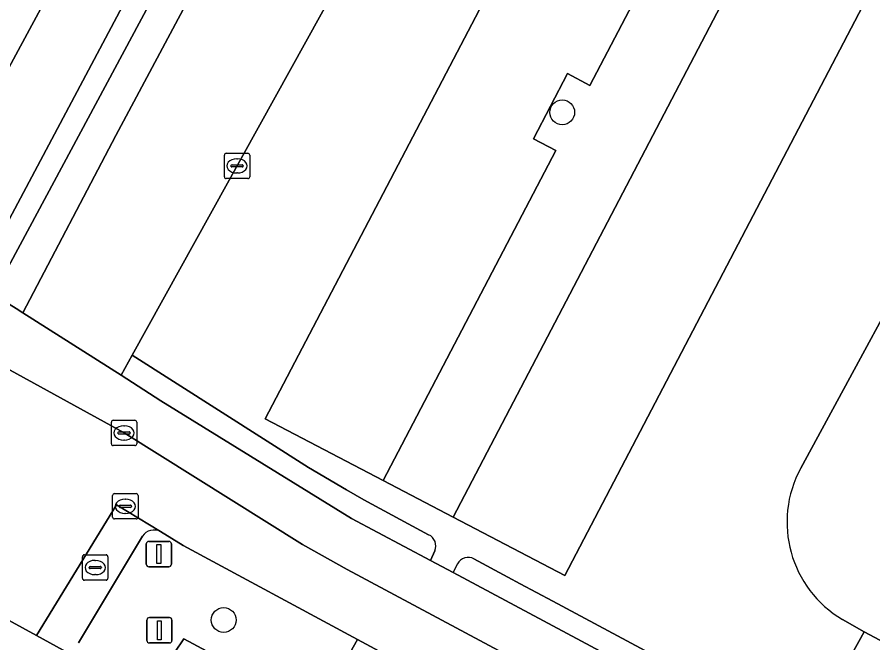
# Model space of a CAD drawing. Extents: x 159489 to 160304, y 383825 to 384531.
# Drawn here: x 159816.26 to 159850, y 383997.86 to 384022.53 of the extents above; entities that cross this region are included whole.
import ezdxf

# ---------------------------------------------------------------- set-up
doc = ezdxf.new("R2010")
doc.units = 0
for name, color, linetype in [('IMGEO_Berm_groen', 7, 'Continuous'), ('IMGEO_Boom', 7, 'Continuous'), ('IMGEO_Fietspad_gesloten', 7, 'Continuous'), ('IMGEO_Groenvoorziening', 7, 'Continuous'), ('IMGEO_Haag', 7, 'Continuous'), ('IMGEO_Kolk', 7, 'Continuous'), ('IMGEO_OVBaan_gesloten', 7, 'Continuous'), ('IMGEO_Parkeervlak_open', 7, 'Continuous'), ('IMGEO_Rijbaan_lokaal_gesloten', 7, 'Continuous'), ('IMGEO_Rijbaan_lokaal_open', 7, 'Continuous'), ('IMGEO_Rioolput', 7, 'Continuous'), ('IMGEO_Verkeersbordpaal', 7, 'Continuous'), ('IMGEO_Voetpad_open', 7, 'Continuous')]:
    doc.layers.add(name, color=color, linetype=linetype)

msp = doc.modelspace()

# ---------------------------------------------------------------- linework, layer by layer
at = {"layer": 'IMGEO_Berm_groen'}
msp.add_lwpolyline([(159831.482, 384043.804), (159830.144, 384044.526), (159833.045, 384050.053), (159834.573, 384049.218), (159855.048, 384087.89), (159852.694, 384089.13), (159852.642, 384089.035), (159831.002, 384048.525), (159825.117, 384037.509), (159822.613, 384032.7), (159821.217, 384030.334), (159812.088, 384013.422), (159814.096, 384012.326), (159814.597, 384012.024)], close=True, dxfattribs=at)
for points in [[(159822.806, 384001.705), (159821.912, 384002.251)], [(159821.197, 384002.069), (159818.685, 383997.86)], [(159822.471, 383997.491), (159822.833, 383998.026), (159828.108, 383995.204), (159829.683, 383997.995), (159822.806, 384001.705)]]:
    msp.add_lwpolyline(points, dxfattribs=at)
msp.add_arc((159821.656, 384001.762), 0.552, 62.3706, 146.1916, dxfattribs=at)
at = {"layer": 'IMGEO_Boom'}
for centre in [(159837.749, 384018.776), (159824.405, 383998.764)]:
    msp.add_circle(centre, 0.489, dxfattribs=at)
at = {"layer": 'IMGEO_Fietspad_gesloten'}
for points in [[(159914.789, 383954.987), (159829.267, 384000.762), (159827.511, 384001.747), (159820.478, 384006.14), (159815.453, 384008.909), (159814.236, 384009.579), (159812.526, 384010.519), (159810.974, 384011.376), (159809.37, 384007.908)], [(159813.988, 383999.816), (159817.026, 383998.148), (159820.176, 384003.31), (159821.912, 384002.251), (159822.806, 384001.705), (159829.683, 383997.995), (159830.705, 383997.444), (159840.185, 383992.33), (159841.218, 383991.773), (159850.571, 383986.729), (159851.529, 383986.212), (159861.157, 383981.018), (159862.126, 383980.496), (159871.712, 383975.325), (159872.663, 383974.812), (159882.211, 383969.662), (159883.198, 383969.129), (159903.154, 383958.333), (159905.121, 383957.34), (159903.021, 383953.284)]]:
    msp.add_lwpolyline(points, dxfattribs=at)
at = {"layer": 'IMGEO_Groenvoorziening'}
msp.add_lwpolyline([(159832.362, 384043.33), (159831.482, 384043.804), (159814.597, 384012.024), (159815.316, 384011.59)], close=True, dxfattribs=at)
for points in [[(159838.114, 384029.773), (159842.766, 384027.339), (159838.842, 384019.84), (159837.956, 384020.304), (159836.612, 384017.734), (159837.498, 384017.271), (159830.692, 384004.263), (159833.446, 384002.823), (159845.185, 384025.259), (159849.589, 384022.955)], [(159832.481, 384002.124), (159829.923, 384003.496), (159829.246, 384003.895), (159827.743, 384004.781), (159820.795, 384009.203), (159820.356, 384008.411), (159821.93, 384007.409), (159829.447, 384002.76), (159832.553, 384001.116), (159832.726, 384001.494)], [(159836.092, 384000.196), (159835.61, 384000.454), (159834.265, 384001.174)], [(159833.623, 384000.986), (159833.449, 384000.644), (159914.348, 383957.355), (159917.967, 383963.931), (159926.977, 383980.784), (159923.758, 383982.469), (159924.418, 383983.659), (159923.163, 383984.322), (159922.762, 383983.587), (159923.422, 383983.268), (159922.699, 383982), (159926.104, 383980.377), (159914.162, 383958.38), (159910.232, 383960.503), (159906.502, 383962.5), (159847.363, 383994.162), (159843.388, 383996.29), (159837.377, 383999.508), (159836.092, 384000.196)]]:
    msp.add_lwpolyline(points, dxfattribs=at)
for centre, radius, start, end in [((159832.292, 384001.688), 0.475, 335.9478, 66.5532), ((159834.035, 384000.769), 0.465, 60.3852, 152.2585)]:
    msp.add_arc(centre, radius, start, end, dxfattribs=at)
at = {"layer": 'IMGEO_Haag'}
msp.add_lwpolyline([(159832.362, 384043.33), (159831.482, 384043.804), (159814.597, 384012.024), (159815.316, 384011.59)], close=True, dxfattribs=at)
for points in [[(159838.114, 384029.773), (159842.766, 384027.339), (159838.842, 384019.84), (159837.956, 384020.304), (159836.612, 384017.734), (159837.498, 384017.271), (159830.692, 384004.263), (159833.446, 384002.823), (159845.185, 384025.259), (159849.589, 384022.955)], [(159832.481, 384002.124), (159829.923, 384003.496), (159829.246, 384003.895), (159827.743, 384004.781), (159820.795, 384009.203), (159820.356, 384008.411), (159821.93, 384007.409), (159829.447, 384002.76), (159832.553, 384001.116), (159832.726, 384001.494)]]:
    msp.add_lwpolyline(points, dxfattribs=at)
msp.add_arc((159832.292, 384001.688), 0.475, 335.9478, 66.5532, dxfattribs=at)
at = {"layer": 'IMGEO_Kolk'}
for p, q in [((159824.431, 384016.24), (159824.431, 384017.092)), ((159824.506, 384017.166), (159825.358, 384017.166)), ((159825.432, 384017.092), (159825.432, 384016.24)), ((159824.69, 384016.66), (159824.69, 384016.672)), ((159824.733, 384016.709), (159825.131, 384016.709)), ((159824.919, 384016.946), (159824.944, 384016.946)), ((159825.174, 384016.672), (159825.174, 384016.66)), ((159825.128, 384016.623), (159824.73, 384016.623)), ((159824.942, 384016.386), (159824.917, 384016.386)), ((159825.358, 384016.166), (159824.506, 384016.166)), ((159819.977, 384005.714), (159819.977, 384006.566)), ((159820.052, 384006.64), (159820.904, 384006.64)), ((159820.978, 384006.566), (159820.978, 384005.714)), ((159820.465, 384006.42), (159820.49, 384006.42)), ((159820.236, 384006.134), (159820.236, 384006.146)), ((159820.674, 384006.097), (159820.276, 384006.097)), ((159820.279, 384006.183), (159820.677, 384006.183)), ((159820.72, 384006.146), (159820.72, 384006.134)), ((159820.904, 384005.64), (159820.052, 384005.64)), ((159820.488, 384005.86), (159820.463, 384005.86))]:
    msp.add_line(p, q, dxfattribs=at)
for points in [[(159824.431, 384016.24), (159824.431, 384017.092)], [(159824.506, 384017.166), (159825.358, 384017.166)], [(159825.432, 384017.092), (159825.432, 384016.24)], [(159825.358, 384016.166), (159824.506, 384016.166)], [(159819.977, 384005.714), (159819.977, 384006.566)], [(159820.052, 384006.64), (159820.904, 384006.64)], [(159820.978, 384006.566), (159820.978, 384005.714)], [(159820.904, 384005.64), (159820.052, 384005.64)]]:
    msp.add_lwpolyline(points, dxfattribs=at)
for centre, radius, start, end in [((159824.508, 384017.09), 0.0765, 91.552, 178.448), ((159824.508, 384017.09), 0.0765, 91.552, 178.448), ((159825.356, 384017.09), 0.0765, 1.552, 88.448), ((159825.356, 384017.09), 0.0765, 1.552, 88.448), ((159824.73, 384016.669), 0.0403, 85.8775, 175.7526), ((159825.135, 384016.671), 0.0386, 1.7309, 96.639), ((159824.727, 384016.659), 0.0366, 178.938, 274.7102), ((159825.131, 384016.666), 0.043, 264.8664, 352.4533), ((159824.508, 384016.242), 0.0765, 181.552, 268.448), ((159824.508, 384016.242), 0.0765, 181.552, 268.448), ((159825.356, 384016.242), 0.0765, 271.552, 358.448), ((159825.356, 384016.242), 0.0765, 271.552, 358.448), ((159820.054, 384006.564), 0.0765, 91.552, 178.448), ((159820.054, 384006.564), 0.0765, 91.552, 178.448), ((159820.902, 384006.564), 0.0765, 1.552, 88.448), ((159820.902, 384006.564), 0.0765, 1.552, 88.448), ((159820.276, 384006.143), 0.0403, 85.8775, 175.7526), ((159820.273, 384006.133), 0.0366, 178.938, 274.7102), ((159820.677, 384006.14), 0.043, 264.8664, 352.4533), ((159820.681, 384006.145), 0.0386, 1.7309, 96.639), ((159820.054, 384005.716), 0.0765, 181.552, 268.448), ((159820.054, 384005.716), 0.0765, 181.552, 268.448), ((159820.902, 384005.716), 0.0765, 271.552, 358.448), ((159820.902, 384005.716), 0.0765, 271.552, 358.448)]:
    msp.add_arc(centre, radius, start, end, dxfattribs=at)
for centre, major_axis, ratio, start_param, end_param in [((159824.918, 384016.666), (-0.387, 0.002), 0.722429, 4.712389, 7.853982), ((159824.943, 384016.666), (-0.39, 0.002), 0.717154, 1.570796, 4.712389), ((159820.464, 384006.14), (-0.387, 0.002), 0.722429, 4.712389, 7.853982), ((159820.489, 384006.14), (-0.39, 0.002), 0.717154, 1.570796, 4.712389)]:
    msp.add_ellipse(centre, major_axis=major_axis, ratio=ratio, start_param=start_param, end_param=end_param, dxfattribs=at)
at = {"layer": 'IMGEO_OVBaan_gesloten'}
msp.add_lwpolyline([(159821.217, 384030.334), (159822.613, 384032.7), (159825.117, 384037.509), (159819.297, 384040.613), (159815.461, 384033.388), (159806.279, 384016.403), (159805.225, 384014.454), (159804.049, 384012.761), (159802.971, 384011.597), (159809.37, 384007.908), (159810.974, 384011.376), (159812.088, 384013.422)], close=True, dxfattribs=at)
at = {"layer": 'IMGEO_Parkeervlak_open'}
for points in [[(159860.731, 384081.261), (159856.005, 384083.747), (159853.831, 384079.76), (159853.355, 384080.02), (159820.158, 384017.866), (159816.486, 384010.875), (159820.356, 384008.411), (159820.795, 384009.203)], [(159826.04, 384006.697), (159830.692, 384004.263), (159837.498, 384017.271), (159836.612, 384017.734), (159837.956, 384020.304), (159838.842, 384019.84), (159842.766, 384027.339), (159838.114, 384029.773)], [(159837.85, 384000.518), (159849.589, 384022.955), (159845.185, 384025.259), (159833.446, 384002.823)]]:
    msp.add_lwpolyline(points, close=True, dxfattribs=at)
at = {"layer": 'IMGEO_Rijbaan_lokaal_gesloten'}
msp.add_lwpolyline([(159894.038, 383956.983), (159888.304, 383959.967), (159818.858, 383997.143), (159817.026, 383998.148), (159813.988, 383999.816), (159807.388, 384003.387), (159806.748, 384003.729), (159805.35, 384001.759), (159804.829, 384001.025), (159805.338, 384000.752), (159812.369, 383997.007), (159815.473, 383995.315), (159817.15, 383994.385), (159829.147, 383987.972), (159829.21, 383987.938), (159831.517, 383986.727)], dxfattribs=at)
at = {"layer": 'IMGEO_Rijbaan_lokaal_open'}
for points in [[(159924.166, 383992.613), (159924.407, 383993.048), (159924.848, 383992.806), (159949.785, 384039.937), (159950.655, 384041.723), (159930.832, 384049.607), (159906.699, 384059.247), (159896.701, 384064.643), (159897.125, 384065.394), (159895.181, 384066.435), (159894.767, 384065.643), (159861.826, 384083.349), (159860.731, 384081.261), (159820.795, 384009.203), (159827.743, 384004.781), (159829.246, 384003.895), (159829.923, 384003.496), (159832.481, 384002.124)], [(159849.589, 384022.955), (159837.85, 384000.518), (159833.446, 384002.823), (159830.692, 384004.263), (159826.04, 384006.697), (159838.114, 384029.773)], [(159847.152, 384004.753), (159852.866, 384015.29)], [(159861.206, 383992.151), (159849.659, 383998.303), (159847.363, 383994.162), (159906.502, 383962.5), (159910.232, 383960.503), (159914.616, 383968.515), (159917.813, 383973.681), (159920.243, 383978.197), (159919.935, 383978.4), (159875.621, 384002.213), (159875.904, 384002.74)], [(159832.726, 384001.494), (159832.553, 384001.116), (159833.449, 384000.644), (159833.623, 384000.986)], [(159834.265, 384001.174), (159835.61, 384000.454), (159836.092, 384000.196), (159837.377, 383999.508), (159843.388, 383996.29), (159847.363, 383994.162), (159849.659, 383998.303), (159848.803, 383998.781)]]:
    msp.add_lwpolyline(points, dxfattribs=at)
for centre, radius, start, end in [((159851.073, 384002.623), 4.462, 151.4865, 239.4211), ((159832.292, 384001.688), 0.475, 335.9478, 66.5532), ((159834.035, 384000.769), 0.465, 60.3852, 152.2585)]:
    msp.add_arc(centre, radius, start, end, dxfattribs=at)
at = {"layer": 'IMGEO_Rioolput'}
for p, q in [((159820.025, 384002.822), (159820.025, 384003.674)), ((159820.1, 384003.748), (159820.952, 384003.748)), ((159820.513, 384003.528), (159820.538, 384003.528)), ((159821.026, 384003.674), (159821.026, 384002.822)), ((159820.284, 384003.242), (159820.284, 384003.254)), ((159820.722, 384003.205), (159820.324, 384003.205)), ((159820.327, 384003.291), (159820.725, 384003.291)), ((159820.768, 384003.254), (159820.768, 384003.242)), ((159820.536, 384002.968), (159820.511, 384002.968)), ((159820.952, 384002.748), (159820.1, 384002.748)), ((159818.837, 384000.408), (159818.837, 384001.26)), ((159818.912, 384001.334), (159819.764, 384001.334)), ((159819.838, 384001.26), (159819.838, 384000.408)), ((159819.096, 384000.828), (159819.096, 384000.84)), ((159819.139, 384000.877), (159819.537, 384000.877)), ((159819.325, 384001.114), (159819.35, 384001.114)), ((159819.58, 384000.84), (159819.58, 384000.828)), ((159819.534, 384000.791), (159819.136, 384000.791)), ((159819.348, 384000.554), (159819.323, 384000.554)), ((159819.764, 384000.334), (159818.912, 384000.334))]:
    msp.add_line(p, q, dxfattribs=at)
for points in [[(159820.025, 384002.822), (159820.025, 384003.674)], [(159820.1, 384003.748), (159820.952, 384003.748)], [(159821.026, 384003.674), (159821.026, 384002.822)], [(159820.952, 384002.748), (159820.1, 384002.748)], [(159818.837, 384000.408), (159818.837, 384001.26)], [(159818.912, 384001.334), (159819.764, 384001.334)], [(159819.838, 384001.26), (159819.838, 384000.408)], [(159819.764, 384000.334), (159818.912, 384000.334)]]:
    msp.add_lwpolyline(points, dxfattribs=at)
for centre, radius, start, end in [((159820.102, 384003.672), 0.0765, 91.552, 178.448), ((159820.102, 384003.672), 0.0765, 91.552, 178.448), ((159820.95, 384003.672), 0.0765, 1.552, 88.448), ((159820.95, 384003.672), 0.0765, 1.552, 88.448), ((159820.324, 384003.251), 0.0403, 85.8775, 175.7526), ((159820.321, 384003.241), 0.0366, 178.938, 274.7102), ((159820.725, 384003.248), 0.043, 264.8664, 352.4533), ((159820.729, 384003.253), 0.0386, 1.7309, 96.639), ((159820.102, 384002.824), 0.0765, 181.552, 268.448), ((159820.102, 384002.824), 0.0765, 181.552, 268.448), ((159820.95, 384002.824), 0.0765, 271.552, 358.448), ((159820.95, 384002.824), 0.0765, 271.552, 358.448), ((159818.914, 384001.258), 0.0765, 91.552, 178.448), ((159818.914, 384001.258), 0.0765, 91.552, 178.448), ((159819.762, 384001.258), 0.0765, 1.552, 88.448), ((159819.762, 384001.258), 0.0765, 1.552, 88.448), ((159819.136, 384000.837), 0.0403, 85.8775, 175.7526), ((159819.133, 384000.827), 0.0366, 178.938, 274.7102), ((159819.537, 384000.834), 0.043, 264.8664, 352.4533), ((159819.541, 384000.839), 0.0386, 1.7309, 96.639), ((159818.914, 384000.41), 0.0765, 181.552, 268.448), ((159818.914, 384000.41), 0.0765, 181.552, 268.448), ((159819.762, 384000.41), 0.0765, 271.552, 358.448), ((159819.762, 384000.41), 0.0765, 271.552, 358.448)]:
    msp.add_arc(centre, radius, start, end, dxfattribs=at)
for centre, major_axis, ratio, start_param, end_param in [((159820.512, 384003.248), (-0.387, 0.002), 0.722429, 4.712389, 7.853982), ((159820.537, 384003.248), (-0.39, 0.002), 0.717154, 1.570796, 4.712389), ((159819.324, 384000.834), (-0.387, 0.002), 0.722429, 4.712389, 7.853982), ((159819.349, 384000.834), (-0.39, 0.002), 0.717154, 1.570796, 4.712389)]:
    msp.add_ellipse(centre, major_axis=major_axis, ratio=ratio, start_param=start_param, end_param=end_param, dxfattribs=at)
at = {"layer": 'IMGEO_Verkeersbordpaal'}
for p, q in [((159821.451, 384001.863), (159822.241, 384001.863)), ((159822.241, 384001.863), (159821.451, 384001.863)), ((159821.351, 384000.963), (159821.351, 384001.763)), ((159821.351, 384001.763), (159821.351, 384000.963)), ((159822.341, 384001.763), (159822.341, 384000.963)), ((159822.341, 384000.963), (159822.341, 384001.763)), ((159822.241, 384000.863), (159821.451, 384000.863)), ((159821.451, 384000.863), (159822.241, 384000.863)), ((159821.475, 383998.863), (159822.265, 383998.863)), ((159822.265, 383998.863), (159821.475, 383998.863)), ((159821.375, 383997.963), (159821.375, 383998.763)), ((159821.375, 383998.763), (159821.375, 383997.963)), ((159822.365, 383998.763), (159822.365, 383997.963)), ((159822.365, 383997.963), (159822.365, 383998.763)), ((159822.265, 383997.863), (159821.475, 383997.863)), ((159821.475, 383997.863), (159822.265, 383997.863))]:
    msp.add_line(p, q, dxfattribs=at)
for points in [[(159821.771, 384001.738), (159821.921, 384001.738), (159821.921, 384000.988), (159821.771, 384000.988), (159821.771, 384001.738)], [(159821.795, 383998.738), (159821.945, 383998.738), (159821.945, 383997.988), (159821.795, 383997.988), (159821.795, 383998.738)]]:
    msp.add_lwpolyline(points, dxfattribs=at)
for centre, start, end in [((159821.451, 384001.763), 90, 180), ((159821.451, 384001.763), 90, 180), ((159822.241, 384001.763), 0, 90), ((159822.241, 384001.763), 360, 90), ((159821.451, 384000.963), 180, 270), ((159821.451, 384000.963), 180, 270), ((159822.241, 384000.963), 270, 0), ((159822.241, 384000.963), 270, 0), ((159821.475, 383998.763), 90, 180), ((159821.475, 383998.763), 90, 180), ((159822.265, 383998.763), 0, 90), ((159822.265, 383998.763), 360, 90), ((159821.475, 383997.963), 180, 270), ((159821.475, 383997.963), 180, 270), ((159822.265, 383997.963), 270, 0), ((159822.265, 383997.963), 270, 0)]:
    msp.add_arc(centre, 0.1, start, end, dxfattribs=at)
at = {"layer": 'IMGEO_Voetpad_open'}
for points in [[(159853.355, 384080.02), (159852.176, 384080.661), (159835.25, 384048.848), (159834.573, 384049.218), (159833.045, 384050.053), (159830.144, 384044.526), (159831.482, 384043.804), (159832.362, 384043.33), (159815.316, 384011.59), (159816.221, 384011.044), (159816.486, 384010.875), (159820.158, 384017.866)], [(159828.108, 383995.204), (159822.833, 383998.026), (159822.471, 383997.491), (159827.794, 383994.648)], [(159830.705, 383997.444), (159829.683, 383997.995), (159828.108, 383995.204), (159827.794, 383994.648), (159828.817, 383994.101), (159829.131, 383994.657)]]:
    msp.add_lwpolyline(points, close=True, dxfattribs=at)
for points in [[(159852.866, 384015.29), (159847.152, 384004.753)], [(159833.449, 384000.644), (159832.553, 384001.116), (159829.447, 384002.76), (159821.93, 384007.409), (159820.356, 384008.411), (159816.486, 384010.875), (159816.221, 384011.044), (159815.316, 384011.59), (159814.597, 384012.024), (159814.096, 384012.326), (159812.088, 384013.422), (159810.974, 384011.376), (159812.526, 384010.519), (159814.236, 384009.579), (159815.453, 384008.909), (159820.478, 384006.14), (159827.511, 384001.747), (159829.267, 384000.762), (159914.789, 383954.987)], [(159821.912, 384002.251), (159820.176, 384003.31), (159817.026, 383998.148), (159818.858, 383997.143)], [(159818.685, 383997.86), (159821.197, 384002.069)], [(159915.157, 383954.984), (159915.282, 383955.142), (159916.006, 383956.435), (159914.348, 383957.355), (159833.449, 384000.644)], [(159848.803, 383998.781), (159849.659, 383998.303), (159861.206, 383992.151)]]:
    msp.add_lwpolyline(points, dxfattribs=at)
for centre, radius, start, end in [((159851.073, 384002.623), 4.462, 151.4865, 239.4211), ((159821.656, 384001.762), 0.552, 62.3706, 146.1916)]:
    msp.add_arc(centre, radius, start, end, dxfattribs=at)

doc.saveas('drawing.dxf')
